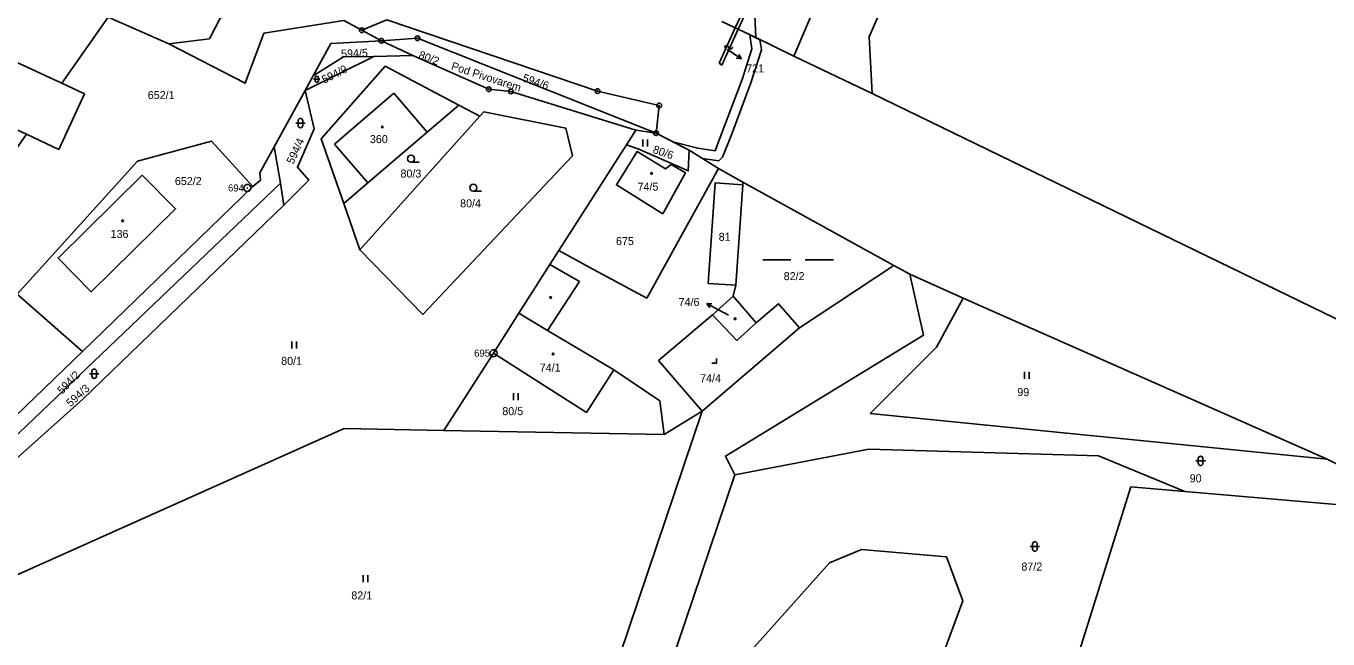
# Model space of a CAD drawing. Extents: x -758582 to -751794, y -998770 to -994350.
# Drawn here: x -755710.1 to -755433.6, y -996078.1 to -995947.8 of the extents above; entities that cross this region are included whole.
import ezdxf

# ---------------------------------------------------------------- set-up
doc = ezdxf.new("R2010")
doc.units = 0
for name, color, linetype in [('Hranice parcel', 7, 'Continuous'), ('Parcelní čísla', 7, 'Continuous'), ('Pop  PČ popisy', 7, 'Continuous'), ('Vnitřní kresba', 7, 'Continuous'), ('Věcná břemena k části', 7, 'Continuous'), ('Značky bodu BP', 7, 'Continuous'), ('Značky budov', 7, 'Continuous'), ('Značky kultur', 7, 'Continuous')]:
    doc.layers.add(name, color=color, linetype=linetype)

msp = doc.modelspace()

# ---------------------------------------------------------------- linework, layer by layer
at = {"layer": 'Hranice parcel'}
for p, q in [((-755547.06, -995954.19), (-755538.13, -995933.24)), ((-755702.52, -995959.96), (-755692.7, -995945.86)), ((-755679.79, -995951.58), (-755692.7, -995945.86)), ((-755559.5, -995948.19), (-755558.18, -995945.32)), ((-755642.66, -995946.59), (-755638.83, -995948.66)), ((-755634.67, -995950.92), (-755638.83, -995948.66)), ((-755562.93, -995955.67), (-755559.5, -995948.19)), ((-755558.87, -995948.48), (-755562.36, -995956.11)), ((-755559.5, -995948.19), (-755562.35, -995946.84)), ((-755559.5, -995948.19), (-755558.87, -995948.48)), ((-755555.16, -995950.24), (-755558.87, -995948.48)), ((-755634.67, -995950.92), (-755627.98, -995954.05)), ((-755555.16, -995950.24), (-755547.06, -995954.19)), ((-755636.26, -995954.28), (-755650.86, -995961.48)), ((-755627.98, -995954.05), (-755636.26, -995954.28)), ((-755547.06, -995954.19), (-755530.43, -995962.15)), ((-755562.36, -995956.11), (-755562.93, -995955.67)), ((-755650.86, -995961.48), (-755649.16, -995958.4)), ((-755650.86, -995961.48), (-755657.46, -995973.45)), ((-755530.43, -995962.15), (-755363.43, -996043.31)), ((-755618.18, -995964.57), (-755613.73, -995966.91)), ((-755639.26, -995995.35), (-755613.73, -995966.91)), ((-755724.17, -995991.06), (-755710.06, -995970.8)), ((-755582.61, -995973.02), (-755580.65, -995969.94)), ((-755580.65, -995969.94), (-755576.34, -995970.55)), ((-755576.34, -995970.55), (-755569.3, -995974.18)), ((-755656.09, -995981.19), (-755657.46, -995973.45)), ((-755569.3, -995974.18), (-755563.06, -995978.04)), ((-755563.06, -995978.04), (-755578.27, -996005.64)), ((-755557.88, -995980.96), (-755563.06, -995978.04)), ((-755749.62, -996070.62), (-755656.09, -995981.19)), ((-755661.96, -995981.9), (-755698.15, -996016.99)), ((-755655.4, -995985.89), (-755656.09, -995981.19)), ((-755559.38, -996002.88), (-755557.92, -995981.54)), ((-755557.92, -995981.54), (-755557.88, -995980.96)), ((-755525.86, -995998.71), (-755557.88, -995980.96)), ((-755639.26, -995995.35), (-755642.67, -995985.52)), ((-755590.57, -995999.01), (-755597.01, -995995.51)), ((-755578.27, -996005.64), (-755590.57, -995999.01)), ((-755545.86, -996011.96), (-755525.86, -995998.71)), ((-755522.45, -996000.56), (-755525.86, -995998.71)), ((-755511.09, -996005.61), (-755522.45, -996000.56)), ((-755559.95, -996005.22), (-755559.38, -996002.88)), ((-755564.35, -996009.15), (-755559.95, -996005.22)), ((-755559.95, -996005.22), (-755555.05, -996010.9)), ((-755433.84, -996039.87), (-755511.09, -996005.61)), ((-755566.53, -996029.66), (-755545.86, -996011.96)), ((-755698.15, -996016.99), (-755757.71, -996074.39)), ((-755621.42, -996033.76), (-755610.85, -996017.34)), ((-755574.62, -996034.62), (-755566.53, -996029.66)), ((-755574.62, -996034.62), (-755621.42, -996033.76)), ((-755370.04, -996071.45), (-755433.84, -996039.87))]:
    msp.add_line(p, q, dxfattribs=at)
for points in [[(-755501.09, -995886.17), (-755509.51, -995902.87), (-755523.02, -995931.37), (-755531.04, -995950.11), (-755530.43, -995962.15)], [(-755558.87, -995948.48), (-755557.45, -995945.37), (-755561.67, -995929.57)], [(-755558.43, -995930.08), (-755555.61, -995939.19), (-755555.16, -995950.24)], [(-755679.79, -995951.58), (-755671.18, -995950.47), (-755668.9, -995946.14), (-755665.76, -995944.92), (-755664.07, -995938.54)], [(-755702.52, -995959.96), (-755743.61, -995940.94), (-755749.07, -995952.74), (-755710.06, -995970.8)], [(-755642.66, -995946.59), (-755659.6, -995949.33), (-755663.62, -995959.94), (-755679.79, -995951.58)], [(-755638.83, -995948.66), (-755633.53, -995946.43), (-755588.75, -995961.61), (-755575.67, -995964.66), (-755576.34, -995970.55)], [(-755634.67, -995950.92), (-755645.38, -995951.52), (-755649.16, -995958.4)], [(-755576.34, -995970.55), (-755626.97, -995950.38), (-755634.67, -995950.92)], [(-755649.16, -995958.4), (-755642.72, -995954.36), (-755636.26, -995954.28)], [(-755580.65, -995969.94), (-755607.17, -995961.67), (-755611.87, -995961.23), (-755627.98, -995954.05)], [(-755618.18, -995964.57), (-755633.88, -995956.32), (-755647.43, -995971.78), (-755642.67, -995985.52)], [(-755710.06, -995970.8), (-755703.15, -995974), (-755697.69, -995962.2), (-755702.52, -995959.96)], [(-755650.86, -995961.48), (-755648.94, -995969.65), (-755652.49, -995977.76), (-755650.06, -995980.54), (-755655.4, -995985.89)], [(-755642.67, -995985.52), (-755637.54, -995981.13), (-755624.93, -995970.35), (-755618.18, -995964.57)], [(-755613.73, -995966.91), (-755612.91, -995965.99), (-755595.52, -995969.49), (-755594.1, -995975.4), (-755625.85, -996009.07), (-755639.26, -995995.35)], [(-755698.15, -996016.99), (-755712, -996004.75), (-755686.48, -995976.5), (-755670.73, -995972.24), (-755661.96, -995981.9)], [(-755657.46, -995973.45), (-755660.5, -995978.97), (-755660.36, -995980.54), (-755661.96, -995981.9)], [(-755597.01, -995995.51), (-755588.4, -995982.1), (-755582.61, -995973.02)], [(-755569.3, -995974.18), (-755569.49, -995978.57), (-755580, -995973.94), (-755582.61, -995973.02)], [(-755573.12, -995977.21), (-755570.08, -995979.01), (-755574.9, -995987.68), (-755584.75, -995981.56), (-755580.33, -995974.43), (-755574.34, -995978.14), (-755573.12, -995977.21)], [(-755685.43, -995979.45), (-755703.33, -995997.1), (-755696.32, -996004.25), (-755678.36, -995986.62), (-755685.43, -995979.45)], [(-755559.38, -996002.88), (-755565.24, -996002.48), (-755563.78, -995981.13), (-755557.92, -995981.54)], [(-755655.4, -995985.89), (-755698.05, -996027.07), (-755745.98, -996069.97), (-755749.62, -996070.62)], [(-755597.01, -995995.51), (-755598.88, -995998.46), (-755605.44, -996008.79), (-755610.85, -996017.34)], [(-755559.59, -996043.2), (-755561.6, -996039.2), (-755519.51, -996013.48), (-755522.45, -996000.56)], [(-755545.86, -996011.96), (-755550.31, -996006.8), (-755555.05, -996010.9)], [(-755433.84, -996039.87), (-755530.85, -996030.14), (-755516.77, -996016.06), (-755511.09, -996005.61)], [(-755566.53, -996029.66), (-755575.81, -996018.9), (-755564.35, -996009.15)], [(-755555.05, -996010.9), (-755559.2, -996014.61), (-755564.35, -996009.15)], [(-755610.85, -996017.34), (-755591.12, -996029.91), (-755585.31, -996020.83), (-755575.51, -996027.48), (-755574.62, -996034.62)], [(-755753.87, -996083.13), (-755675.12, -996111.46), (-755587.94, -996093.09), (-755566.53, -996029.66)], [(-755753.87, -996083.13), (-755642.54, -996033.37), (-755621.42, -996033.76)], [(-755464.06, -996046.75), (-755482.38, -996039.16), (-755531.12, -996037.76), (-755559.59, -996043.2)], [(-755581.16, -996115.12), (-755577.16, -996095.22), (-755559.59, -996043.2)], [(-755581.16, -996115.12), (-755556.83, -996117.5), (-755498.4, -996118.89), (-755475.53, -996045.77), (-755464.06, -996046.75)], [(-755464.06, -996046.75), (-755431.89, -996049.5), (-755373.72, -996070.23)], [(-755536.05, -996102.01), (-755529.14, -996099.57), (-755519.02, -996091.25), (-755511.21, -996069.98), (-755514.67, -996060.63), (-755532.72, -996059.09), (-755539.51, -996061.91), (-755564.82, -996090.29), (-755563.2, -996099.7), (-755536.05, -996102.01)]]:
    msp.add_lwpolyline(points, dxfattribs=at)
at = {"layer": 'Pop  PČ popisy'}
for p, q in [((-755561.22, -995952.78), (-755560.69, -995953.13)), ((-755560.69, -995953.13), (-755558.17, -995954.76)), ((-755558.17, -995954.76), (-755558.74, -995953.8)), ((-755558.17, -995954.76), (-755559.29, -995954.64)), ((-755562.93, -996008.19), (-755565.58, -996006.78)), ((-755565.58, -996006.78), (-755564.46, -996006.81)), ((-755565.58, -996006.78), (-755564.93, -996007.69)), ((-755560.92, -996009.24), (-755562.93, -996008.19))]:
    msp.add_line(p, q, dxfattribs=at)
at = {"layer": 'Vnitřní kresba'}
for p, q in [((-755644.63, -995972.86), (-755632.02, -995962.07)), ((-755632.02, -995962.07), (-755624.93, -995970.35)), ((-755637.54, -995981.13), (-755644.63, -995972.86)), ((-755598.88, -995998.46), (-755592.57, -996002.07)), ((-755599.38, -996012.5), (-755592.57, -996002.07)), ((-755605.44, -996008.79), (-755599.38, -996012.5)), ((-755585.31, -996020.83), (-755599.38, -996012.5))]:
    msp.add_line(p, q, dxfattribs=at)
at = {"layer": 'Věcná břemena k části'}
msp.add_lwpolyline([(-755556.44, -995949.63), (-755555.98, -995952.66), (-755558.06, -995959.18), (-755562.2, -995970.16), (-755563.81, -995974.29), (-755567.46, -995973.76), (-755572.75, -995972.4), (-755569.3, -995974.18), (-755566.48, -995975.92), (-755563.01, -995976.43), (-755562.2, -995975.68), (-755560.34, -995970.88), (-755556.18, -995959.84), (-755553.94, -995952.82), (-755554.26, -995950.68)], close=True, dxfattribs=at)
at = {"layer": 'Značky bodu BP'}
for centre, radius in [((-755638.83, -995948.66), 0.5), ((-755638.83, -995948.66), 0.0303), ((-755634.67, -995950.92), 0.5), ((-755634.67, -995950.92), 0.0303), ((-755626.97, -995950.38), 0.5), ((-755626.97, -995950.38), 0.0303), ((-755611.87, -995961.23), 0.5), ((-755611.87, -995961.23), 0.0303), ((-755607.17, -995961.67), 0.5), ((-755607.17, -995961.67), 0.0303), ((-755588.75, -995961.61), 0.5), ((-755588.75, -995961.61), 0.0303), ((-755575.67, -995964.66), 0.5), ((-755575.67, -995964.66), 0.0303), ((-755576.34, -995970.55), 0.5), ((-755576.34, -995970.55), 0.0303), ((-755663.13, -995982.19), 0.75), ((-755663.13, -995982.19), 0.03), ((-755610.85, -996017.33), 0.75), ((-755610.85, -996017.33), 0.03)]:
    msp.add_circle(centre, radius, dxfattribs=at)
at = {"layer": 'Značky budov'}
msp.add_line((-755561.05, -995952.16), (-755560.85, -995952.42), dxfattribs=at)
for centre in [(-755634.45, -995969.23), (-755577.3, -995979.12), (-755689.59, -995989.18), (-755598.7, -996005.48), (-755559.54, -996010.01), (-755598.19, -996017.49)]:
    msp.add_circle(centre, 0.175, dxfattribs=at)
for centre, start, end in [((-755561.39, -995952.35), 29.2914, 181.2189), ((-755560.51, -995952.23), 209.2914, 1.2189)]:
    msp.add_arc(centre, 0.394, start, end, dxfattribs=at)
at = {"layer": 'Značky kultur'}
for p, q in [((-755649.05, -995959.09), (-755647.71, -995959.09)), ((-755648.71, -995958.76), (-755648.71, -995959.43)), ((-755648.05, -995959.43), (-755648.05, -995958.76)), ((-755652.34, -995967.92), (-755652.34, -995968.92)), ((-755651.34, -995968.92), (-755651.34, -995967.92)), ((-755652.84, -995968.42), (-755650.84, -995968.42)), ((-755579.14, -995973.37), (-755579.14, -995971.87)), ((-755578.14, -995973.37), (-755578.14, -995971.87)), ((-755628.37, -995976.73), (-755626.62, -995976.73)), ((-755615.14, -995982.89), (-755613.39, -995982.89)), ((-755553.68, -995997.5), (-755547.68, -995997.5)), ((-755544.68, -995997.5), (-755538.68, -995997.5)), ((-755653.66, -996016.36), (-755653.66, -996014.86)), ((-755652.66, -996016.36), (-755652.66, -996014.86)), ((-755564.47, -996019.48), (-755563.47, -996019.48)), ((-755563.47, -996019.48), (-755563.47, -996018.48)), ((-755696.65, -996021.69), (-755694.65, -996021.69)), ((-755696.15, -996021.19), (-755696.15, -996022.19)), ((-755695.15, -996022.19), (-755695.15, -996021.19)), ((-755498.07, -996022.78), (-755498.07, -996021.28)), ((-755497.07, -996022.78), (-755497.07, -996021.28)), ((-755606.62, -996027.32), (-755606.62, -996025.82)), ((-755605.62, -996027.32), (-755605.62, -996025.82)), ((-755461.18, -996039.73), (-755461.18, -996040.73)), ((-755460.18, -996040.73), (-755460.18, -996039.73)), ((-755461.68, -996040.23), (-755459.68, -996040.23)), ((-755496.89, -996058.42), (-755494.89, -996058.42)), ((-755496.39, -996057.92), (-755496.39, -996058.92)), ((-755495.39, -996058.92), (-755495.39, -996057.92)), ((-755638.52, -996066.01), (-755638.52, -996064.51)), ((-755637.52, -996066.01), (-755637.52, -996064.51))]:
    msp.add_line(p, q, dxfattribs=at)
for centre in [(-755628.37, -995975.98), (-755615.14, -995982.14)]:
    msp.add_circle(centre, 0.75, dxfattribs=at)
for centre, radius, start, end in [((-755648.38, -995958.76), 0.335, 0, 180), ((-755648.38, -995959.43), 0.335, 180, 359.9879), ((-755651.84, -995967.92), 0.5, 0, 180), ((-755651.84, -995968.92), 0.5, 180, 359.9879), ((-755695.65, -996021.19), 0.5, 0, 180), ((-755695.65, -996022.19), 0.5, 180, 359.9879), ((-755460.68, -996039.73), 0.5, 0, 180), ((-755460.68, -996040.73), 0.5, 180, 359.9879), ((-755495.89, -996057.92), 0.5, 0, 180), ((-755495.89, -996058.92), 0.5, 180, 359.9879)]:
    msp.add_arc(centre, radius, start, end, dxfattribs=at)

# ---------------------------------------------------------------- texts
at = {"layer": 'Parcelní čísla'}
for s, rotation, p in [('594/5', 2, (-755643.19, -995954.5)), ('80/2', 339, (-755626.91, -995954.56)), ('594/9', 27, (-755646.78, -995960.06)), ('594/6', 341, (-755604.84, -995959.51)), ('594/4', 65, (-755653.37, -995977.28)), ('80/6', 341, (-755577.16, -995974.7)), ('594/2', 46, (-755702.46, -996026.17)), ('594/3', 42, (-755700.68, -996028.85))]:
    msp.add_text(s, height=1.7, rotation=rotation, dxfattribs=at).set_placement(p)
for s, p in [('721', (-755557.18, -995957.63)), ('652/1', (-755684.27, -995963.3)), ('360', (-755637.1, -995972.67)), ('80/3', (-755630.6, -995979.99)), ('652/2', (-755678.52, -995981.58)), ('74/5', (-755580.26, -995982.78)), ('80/4', (-755617.94, -995986.33)), ('136', (-755692.16, -995992.83)), ('675', (-755584.84, -995994.35)), ('81', (-755563.03, -995993.44)), ('82/2', (-755549.22, -996001.8)), ('74/6', (-755571.54, -996007.29)), ('80/1', (-755655.94, -996019.8)), ('74/1', (-755601.02, -996021.22)), ('74/4', (-755566.98, -996023.5)), ('99', (-755499.62, -996026.45)), ('80/5', (-755608.98, -996030.5)), ('90', (-755463, -996044.77)), ('87/2', (-755498.75, -996063.53)), ('82/1', (-755641.04, -996069.67))]:
    msp.add_text(s, height=1.7, dxfattribs=at).set_placement(p)
at = {"layer": 'Pop  PČ popisy'}
msp.add_text('Pod Pivovarem', height=1.7, rotation=342, dxfattribs=at).set_placement((-755619.97, -995956.99))
at = {"layer": 'Značky bodu BP'}
for s, p in [('694', (-755667.23, -995982.94)), ('695', (-755614.95, -996018.08))]:
    msp.add_text(s, height=1.5, dxfattribs=at).set_placement(p)

doc.saveas('drawing.dxf')
